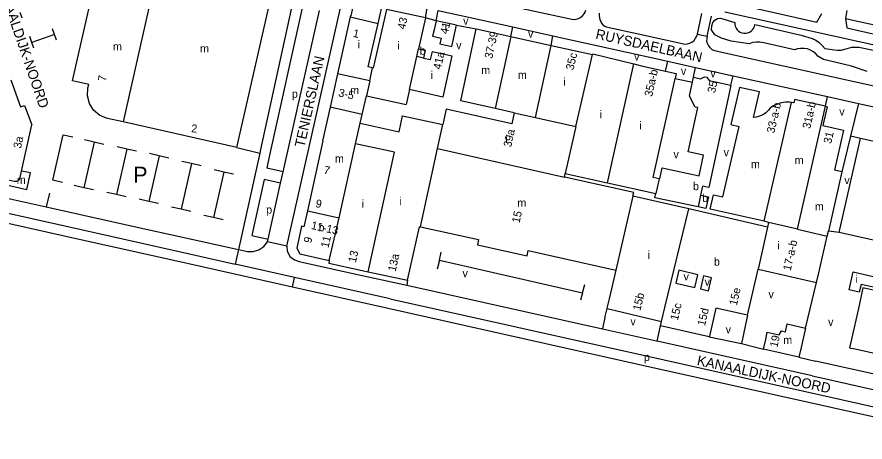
# Model space of a CAD drawing. Extents: x 161775 to 163181, y 382878 to 383925.
# Drawn here: x 162431.4 to 162855, y 382933.3 to 383145.8 of the extents above; entities that cross this region are included whole.
import ezdxf

# ---------------------------------------------------------------- set-up
doc = ezdxf.new("R2010")
doc.units = 0
for name, color, linetype in [('BLT_Basislijn', 7, 'Continuous'), ('BLT_Bebouwing', 7, 'Continuous'), ('BLT_Centroide', 7, 'Continuous'), ('BLT_Huisnummer', 7, 'Continuous'), ('BLT_Huisnummer_ tussenligend', 7, 'Continuous'), ('BLT_Huisnummer_reeks', 7, 'Continuous'), ('BLT_Onderdoorgang_en_onderverdeling', 7, 'Continuous'), ('BLT_Onderverdeling_panden', 7, 'Continuous'), ('BLT_Straatnaam', 7, 'Continuous'), ('BLT_Tekst_parkeren', 7, 'Continuous'), ('BLT_Vlakafsluiter', 7, 'Continuous')]:
    doc.layers.add(name, color=color, linetype=linetype)

msp = doc.modelspace()

# ---------------------------------------------------------------- linework, layer by layer
at = {"layer": 'BLT_Basislijn'}
for p, q in [((162566.26, 383031.23), (162594.26, 383156.08)), ((162784.39, 383153.59), (162830.91, 383143.16)), ((162434.05, 383145.12), (162433.05, 383148.01)), ((162564.33, 383068.3), (162582.43, 383149.04)), ((162635.42, 383145.31), (162636.27, 383150.17)), ((162640.7, 383143.89), (162641.79, 383148.96)), ((162641.79, 383148.96), (162679.07, 383140.76)), ((162771.26, 383137.23), (162773.42, 383147.42)), ((162784.93, 383148.36), (162891.25, 383124.81)), ((162830.91, 383143.16), (162833.45, 383147.54)), ((162845.94, 383148.91), (162845.21, 383145)), ((162640.7, 383143.89), (162635.42, 383145.31)), ((162776.15, 383136.2), (162778.26, 383146.17)), ((162845.21, 383145), (162845.8, 383140.33)), ((162450.21, 383136.99), (162449.21, 383139.88)), ((162650.92, 383141.62), (162660.77, 383139.78)), ((162678.08, 383135.99), (162679.07, 383140.76)), ((162679.07, 383140.76), (162699, 383136.37)), ((162845.8, 383140.33), (162891.01, 383129.91)), ((162438.85, 383133.03), (162437.85, 383135.92)), ((162450.21, 383136.99), (162438.85, 383133.03)), ((162451.21, 383134.1), (162450.21, 383136.99)), ((162698.23, 383131.52), (162699, 383136.37)), ((162699, 383136.37), (162756.42, 383123.72)), ((162439.86, 383130.15), (162438.85, 383133.03)), ((162755.23, 383118.72), (162756.42, 383123.72)), ((162756.42, 383123.72), (162770.34, 383120.56)), ((162769.28, 383115.66), (162770.34, 383120.56)), ((162770.34, 383120.56), (162789.06, 383116.4)), ((162760.14, 383114.98), (162768.74, 383113.12)), ((162788.02, 383111.6), (162789.06, 383116.4)), ((162789.06, 383116.4), (162836.25, 383105.92)), ((162835.18, 383101.09), (162836.25, 383105.92)), ((162836.25, 383105.92), (162851.63, 383102.5)), ((162851.63, 383102.5), (162847.74, 383086.09)), ((162851.63, 383102.5), (162942.75, 383082.35)), ((162470.02, 383083.16), (162465.19, 383084.26)), ((162847.74, 383086.09), (162843.43, 383068.33)), ((162852.66, 383085.03), (162847.74, 383086.09)), ((162470.02, 383083.16), (162464.85, 383060.38)), ((162474.85, 383082.07), (162470.02, 383083.16)), ((162486.32, 383079.73), (162481.16, 383056.95)), ((162486.32, 383079.73), (162481.49, 383080.82)), ((162491.16, 383078.63), (162486.32, 383079.73)), ((162541.22, 383080.46), (162552.67, 383077.71)), ((162502.35, 383076.34), (162497.18, 383053.54)), ((162502.35, 383076.34), (162497.52, 383077.44)), ((162507.18, 383075.25), (162502.35, 383076.34)), ((162552.67, 383077.71), (162542.09, 383029.58)), ((162518.58, 383072.43), (162513.42, 383049.66)), ((162518.58, 383072.43), (162513.75, 383073.53)), ((162523.42, 383071.34), (162518.58, 383072.43)), ((162534.69, 383068.24), (162529.52, 383045.47)), ((162534.69, 383068.24), (162529.85, 383069.34)), ((162539.52, 383067.15), (162534.69, 383068.24)), ((162564.33, 383068.3), (162556.13, 383070.15)), ((162563.08, 383062.73), (162564.33, 383068.3)), ((162563.08, 383062.73), (162554.9, 383064.56)), ((162556.78, 383034.64), (162563.08, 383062.73)), ((162464.85, 383060.38), (162460.02, 383061.48)), ((162469.69, 383059.29), (162464.85, 383060.38)), ((162481.16, 383056.95), (162476.33, 383058.05)), ((162447.68, 383057.71), (162445.97, 383050.83)), ((162485.99, 383055.85), (162481.16, 383056.95)), ((162497.18, 383053.54), (162492.35, 383054.64)), ((162502.01, 383052.45), (162497.18, 383053.54)), ((162513.42, 383049.66), (162508.59, 383050.75)), ((162518.25, 383048.56), (162513.42, 383049.66)), ((162454.27, 383036.43), (162408.54, 383046.67)), ((162529.52, 383045.47), (162524.69, 383046.56)), ((162534.35, 383044.37), (162529.52, 383045.47)), ((162842.07, 383038.01), (162836.68, 383038.69)), ((162556.49, 383033.36), (162556.78, 383034.64)), ((162642.37, 383024.13), (162641.25, 383019.66)), ((162642.37, 383024.13), (162643.26, 383028.15)), ((162642.37, 383024.13), (162713.83, 383007.82)), ((162570.05, 383015.6), (162540.44, 383022.24)), ((162569, 383010.71), (162539.34, 383017.36)), ((162569, 383010.71), (162570.05, 383015.6)), ((162617.86, 383004.88), (162570.05, 383015.6)), ((162626.45, 383014.14), (162626.1, 383011.62)), ((162713.83, 383007.82), (162714.95, 383012.07)), ((162825.23, 382990.27), (162830.73, 383012.95)), ((162616.77, 383000), (162569, 383010.71)), ((162713.83, 383007.82), (162712.94, 383004.25)), ((162743.84, 382971.6), (162616.77, 383000)), ((162724.96, 382995.6), (162723.84, 382989.86)), ((162796.2, 382996.64), (162793.27, 382982.52)), ((162751.22, 382983.74), (162752.85, 382991.45)), ((162828.51, 382966.37), (162751.22, 382983.74)), ((162777.18, 382985.82), (162793.27, 382982.52)), ((162793.27, 382982.52), (162804.26, 382979.72)), ((162821.94, 382975.72), (162830.29, 382973.75)), ((162921.78, 382953.42), (162830.29, 382973.75)), ((162828.51, 382966.37), (162836.21, 382964.67))]:
    msp.add_line(p, q, dxfattribs=at)
for points in [[(162573.92, 383175.56), (162573.88, 383175.03), (162553.06, 383079.48), (162552.67, 383077.71)], [(162623.11, 383163.75), (162628.94, 383162.12), (162688.36, 383149.02), (162708.45, 383144.63), (162709.5, 383144.51), (162710.74, 383144.62), (162711.87, 383144.96), (162712.88, 383145.5), (162713.83, 383146.28), (162714.61, 383147.26), (162715.11, 383148.16), (162715.55, 383149.22)], [(162574.02, 383150.93), (162557.55, 383076.64), (162556.13, 383070.15)], [(162722.17, 383147.6), (162722.14, 383146.48), (162722.28, 383145.37), (162722.56, 383144.3), (162722.93, 383143.41), (162723.36, 383142.67), (162724.01, 383141.85), (162724.95, 383141.15), (162725.72, 383140.83), (162742.41, 383137.13), (162763.68, 383132.44), (162764.95, 383132.23), (162766.23, 383132.3), (162767.42, 383132.63), (162768.51, 383133.19), (162769.55, 383134.05), (162770.36, 383135.12), (162770.9, 383136.19), (162771.26, 383137.23)], [(162855.96, 383118.55), (162848.2, 383121.23), (162834.23, 383124.48), (162831.47, 383126.16), (162830.52, 383127.24), (162829.24, 383128.3), (162827.74, 383129.17), (162826.16, 383129.75), (162824.49, 383130.06), (162822.72, 383130.07), (162821.26, 383129.85), (162819.75, 383129.38), (162804.37, 383132.9), (162802.5, 383133.2), (162800.67, 383133.21), (162798.85, 383132.94), (162797.05, 383132.38), (162788.09, 383133.74), (162783.33, 383135.19), (162779.9, 383136.79), (162778.23, 383139.27), (162778.42, 383141.4), (162778.92, 383142.96), (162779.88, 383144.16), (162781.28, 383144.96), (162782.83, 383145.19), (162789.95, 383143.06), (162789.95, 383142.14), (162790.12, 383141.18), (162790.53, 383140.19), (162791.09, 383139.36), (162791.79, 383138.63), (162792.6, 383138.14), (162793.4, 383137.8), (162794.39, 383137.59), (162795.37, 383137.58), (162796.38, 383137.77), (162797.31, 383138.16), (162798.03, 383138.63), (162798.72, 383139.28), (162799.28, 383140.06), (162799.69, 383140.97), (162799.91, 383141.96), (162823.09, 383136.59), (162828.55, 383135.01), (162830.43, 383134.1), (162832.09, 383132.97), (162833.58, 383131.57), (162834.85, 383129.96), (162841.02, 383129.23), (162843, 383129.24), (162844.92, 383129.72), (162848.34, 383130.72), (162851.9, 383130.73), (162883.7, 383124.12)], [(162845.21, 383145), (162888.44, 383135.52), (162891.49, 383135.34), (162893.44, 383136.06), (162895.21, 383138.05)], [(162776.15, 383136.2), (162775.9, 383135.02), (162775.85, 383133.65), (162776.21, 383132.34), (162776.73, 383131.33), (162777.43, 383130.45), (162778.26, 383129.73), (162779.33, 383129.14), (162780.48, 383128.78), (162883.38, 383106.08), (162965.14, 383087.99), (163007.97, 383078.56), (163008.98, 383078.42), (163010.25, 383078.46), (163011.48, 383078.75), (163012.65, 383079.28), (163013.67, 383080.01), (163014.5, 383080.9), (163015.2, 383082.01), (163015.59, 383082.99)], [(162454.11, 383063.05), (162449.28, 383064.14), (162454.45, 383086.92), (162459.28, 383085.83)], [(162554.9, 383064.56), (162548.73, 383036.48), (162556.78, 383034.64)], [(162409.92, 383058.89), (162445.97, 383050.83)], [(162409.64, 383051.55), (162455.36, 383041.31), (162517.55, 383027.38), (162540.44, 383022.24)], [(162445.97, 383050.83), (162496, 383039.63), (162508.07, 383036.95), (162542.09, 383029.58)], [(162539.34, 383017.36), (162516.45, 383022.5), (162454.27, 383036.43)], [(162542.09, 383029.58), (162546.54, 383028.56), (162549.34, 383028.53), (162552.28, 383029.3), (162554.77, 383031.05), (162556.49, 383033.36)], [(162566.26, 383031.23), (162566.42, 383028.9), (162567.76, 383025.95), (162570.07, 383024.36), (162572.31, 383023.56), (162600, 383017.42), (162626.1, 383011.62)], [(162626.1, 383011.62), (162723.84, 382989.86)], [(162617.86, 383004.88), (162744.93, 382976.48), (162872.01, 382948.08), (162916.01, 382938.15)], [(162725.99, 383000.06), (162725.05, 382996.08), (162724.96, 382995.6)], [(162723.84, 382989.86), (162750.84, 382983.83), (162751.22, 382983.74)], [(162914.91, 382933.28), (162870.92, 382943.21), (162743.84, 382971.6)], [(162836.21, 382964.67), (162836.84, 382964.53), (162894.26, 382951.48), (162916.67, 382946.71), (162918.58, 382946.29)]]:
    msp.add_lwpolyline(points, dxfattribs=at)
at = {"layer": 'BLT_Bebouwing'}
for p, q in [((162611.74, 383142.51), (162613.42, 383150.06)), ((162597.82, 383145.74), (162591.49, 383117.37)), ((162650.92, 383141.62), (162640.7, 383143.89)), ((162660.77, 383139.78), (162678.08, 383135.99)), ((162678.08, 383135.99), (162698.23, 383131.52)), ((162698.23, 383131.52), (162718.92, 383126.95)), ((162767.97, 383109.54), (162768.74, 383113.12)), ((162768.74, 383113.12), (162769.28, 383115.66)), ((162627.5, 383109.56), (162625.79, 383101.93)), ((162788.02, 383111.6), (162786.66, 383105.39)), ((162603.82, 383097.08), (162605.92, 383106.25)), ((162605.92, 383106.25), (162625.79, 383101.93)), ((162819.71, 383104.26), (162819.37, 383102.79)), ((162602.84, 383092.73), (162603.82, 383097.08)), ((162679.73, 383097.88), (162670.26, 383099.97)), ((162541.22, 383080.46), (162484.41, 383093.3)), ((162602.84, 383092.74), (162622.34, 383088.42)), ((162433.74, 383068.71), (162438.75, 383091.79)), ((162873.9, 383080.35), (162852.66, 383085.03)), ((162704.79, 383065.69), (162705.2, 383067.55)), ((162705.2, 383067.55), (162726.39, 383062.86)), ((162843.43, 383068.33), (162836.68, 383038.69)), ((162843.43, 383068.33), (162839.72, 383069.15)), ((162726.39, 383062.86), (162750.52, 383057.52)), ((162806.18, 383040.73), (162766.9, 383049.81)), ((162576.49, 383048.91), (162574.65, 383040.92)), ((162806.69, 383043.04), (162804.52, 383043.73)), ((162806.69, 383043.04), (162806.18, 383040.73)), ((162836.11, 383036.24), (162836.68, 383038.69)), ((162606.86, 383018.33), (162626.45, 383014.14)), ((162796.2, 382996.64), (162801.53, 383019.7)), ((162752.85, 382991.45), (162753.32, 382993.47)), ((162777.18, 382985.82), (162752.85, 382991.45)), ((162821.94, 382975.72), (162804.26, 382979.72)), ((162921.47, 382963.71), (162848.51, 382980.03))]:
    msp.add_line(p, q, dxfattribs=at)
for points in [[(162484.41, 383093.3), (162476.63, 383095.06), (162472.81, 383096.58), (162469.69, 383099.12), (162467.59, 383102.47), (162466.61, 383106.34), (162466.85, 383110.32), (162467.23, 383111.98), (162459.16, 383113.79), (162473.14, 383175.45), (162481.65, 383173.57), (162479.35, 383163.61), (162499.25, 383159.18)], [(162541.22, 383080.46), (162559.99, 383163.35), (162503.1, 383176.01), (162499.52, 383159.12), (162499.25, 383159.18)], [(162613.42, 383150.06), (162599.72, 383153.1), (162598.22, 383146.35), (162597.96, 383146.4), (162597.82, 383145.74)], [(162635.42, 383145.31), (162615.92, 383149.56), (162609.34, 383120.21), (162609.04, 383120.28)], [(162635.42, 383145.31), (162632.01, 383129.84)], [(162640.7, 383143.89), (162639.71, 383139.4), (162638.99, 383136.17), (162643.22, 383135.24), (162642.58, 383132.31), (162648.57, 383130.98), (162649.22, 383133.91), (162649.93, 383137.14), (162650.92, 383141.62)], [(162609.04, 383120.28), (162606.88, 383120.76), (162611.74, 383142.51)], [(162670.26, 383099.97), (162653.06, 383103.78), (162660.77, 383139.78)], [(162632.01, 383129.84), (162635.35, 383129.12), (162634.51, 383125.22)], [(162637.96, 383124.48), (162638.89, 383128.53), (162648.65, 383126.37), (162644.09, 383105.71)], [(162718.92, 383126.95), (162718.98, 383127.26), (162739.54, 383122.28)], [(162634.51, 383125.22), (162637.96, 383124.48)], [(162739.54, 383122.28), (162744, 383121.2), (162755.23, 383118.72)], [(162591.49, 383117.37), (162587.76, 383100.63)], [(162755.23, 383118.72), (162760.7, 383117.5), (162760.14, 383114.98)], [(162428.31, 383114.26), (162433.23, 383100.76), (162435.17, 383101.45), (162438.75, 383091.79)], [(162752.09, 383064.89), (162749.19, 383065.51), (162759.62, 383112.62), (162760.14, 383114.98)], [(162769.28, 383115.66), (162772.83, 383114.89), (162774.74, 383115.91), (162775.91, 383115.66), (162777.05, 383113.98), (162788.02, 383111.6)], [(162752.09, 383064.89), (162752.44, 383064.81), (162753.62, 383070.34), (162772.16, 383066.37), (162774.37, 383076.72), (162766.61, 383078.27), (162771.38, 383100.42), (162770.21, 383100.67), (162767.26, 383106.19), (162767.97, 383109.54)], [(162807.35, 383099.95), (162806.79, 383099.2), (162806.17, 383098.5), (162805.5, 383097.86), (162804.82, 383097.4), (162803.98, 383096.88), (162803.05, 383096.43), (162801.81, 383095.97), (162800.57, 383095.74), (162799.32, 383095.57), (162802.26, 383108.32), (162792.24, 383110.57), (162787.92, 383091.93), (162792.04, 383090.98)], [(162786.66, 383105.39), (162776.87, 383060.48), (162773.77, 383061.14), (162772.83, 383056.74)], [(162587.76, 383100.63), (162584.05, 383083.83), (162584.22, 383083.79), (162576.49, 383048.91)], [(162818.29, 383103.01), (162817.32, 383103.13), (162816.27, 383103.18), (162815.23, 383103.15), (162814.19, 383103.04), (162813.17, 383102.85), (162812.16, 383102.58), (162811.17, 383102.24), (162810.21, 383101.82), (162809.29, 383101.33), (162808.41, 383100.77), (162807.58, 383100.14), (162807.35, 383099.95)], [(162819.37, 383102.79), (162818.29, 383103.01)], [(162835.18, 383101.09), (162819.76, 383104.47), (162819.71, 383104.26)], [(162835.18, 383101.09), (162836.02, 383100.9), (162833.93, 383091.48), (162844.18, 383089.2), (162839.72, 383069.15)], [(162622.34, 383088.42), (162624.01, 383096.36), (162637.99, 383093.33)], [(162679.73, 383097.88), (162678.51, 383092.39), (162645.84, 383099.7), (162644.13, 383091.97)], [(162637.99, 383093.33), (162644.13, 383091.97)], [(162804.52, 383043.73), (162777.64, 383049.67), (162779.22, 383056.82), (162783.93, 383055.81), (162792.04, 383090.98)], [(162842.07, 383038.01), (162852.66, 383085.03)], [(162414.79, 383067.04), (162414.17, 383064.49), (162436.34, 383059.55), (162438.14, 383067.77), (162433.74, 383068.71)], [(162739.01, 383056.25), (162739.42, 383058.03), (162704.79, 383065.69)], [(162766.9, 383049.81), (162739.01, 383056.25)], [(162771.56, 383050.8), (162750.06, 383055.4), (162750.06, 383055.41), (162750.52, 383057.52)], [(162772.83, 383056.74), (162776.72, 383055.9), (162775.45, 383049.97), (162771.56, 383050.8)], [(162574.65, 383040.92), (162573.55, 383041.18), (162571.15, 383030.17)], [(162626.45, 383014.14), (162632.45, 383040.88), (162632.9, 383040.78)], [(162632.9, 383040.78), (162661.99, 383034.44), (162661.43, 383031.78), (162686.15, 383026.31), (162686.73, 383028.95), (162730.45, 383019.22)], [(162863.57, 383033.17), (162842.07, 383038.01)], [(162830.73, 383012.95), (162831.86, 383017.82), (162836.11, 383036.24)], [(162571.15, 383030.17), (162572.76, 383027.31), (162587.38, 383024.08)], [(162587.38, 383024.08), (162587.1, 383022.7), (162600, 383019.85), (162606.86, 383018.33)], [(162730.45, 383019.22), (162727.14, 383004.92), (162726.06, 383000.23), (162725.99, 383000.06)], [(162801.53, 383019.7), (162830.73, 383012.95)], [(162928.23, 382993.76), (162853.84, 383010.41), (162851.67, 383000), (162848.19, 382984.64)], [(162725.99, 383000.06), (162726.23, 383000), (162753.32, 382993.47)], [(162796.2, 382996.64), (162780.49, 383000.27), (162777.27, 382986.24), (162777.18, 382985.82)], [(162804.26, 382979.72), (162805.36, 382984.59), (162806.17, 382988.17), (162812.02, 382986.85), (162813.3, 382988.83), (162815.17, 382988.41), (162816.06, 382992.34), (162825.23, 382990.27)], [(162825.23, 382990.27), (162823.04, 382980.6), (162821.94, 382975.72)], [(162848.19, 382984.64), (162847.21, 382980.32), (162848.51, 382980.03)]]:
    msp.add_lwpolyline(points, dxfattribs=at)
for points in [[(162761.98, 383019.14), (162760.49, 383012.67), (162770.02, 383010.47), (162771.5, 383016.94)], [(162774.3, 383016.29), (162772.81, 383009.83), (162776.8, 383008.91), (162778.29, 383015.37)], [(162847.03, 383009.29), (162849.06, 383018.28), (162866.27, 383014.4), (162865.12, 383009.31), (162852.99, 383011.97), (162852.12, 383008.14)]]:
    msp.add_lwpolyline(points, close=True, dxfattribs=at)
at = {"layer": 'BLT_Onderdoorgang_en_onderverdeling'}
msp.add_lwpolyline([(162414.79, 383067.04), (162430, 383063.64), (162431.31, 383063.68), (162432.43, 383064.41), (162433.05, 383065.55), (162433.74, 383068.71)], dxfattribs=at)
at = {"layer": 'BLT_Onderverdeling_panden'}
for p, q in [((162499.25, 383159.18), (162484.41, 383093.3)), ((162597.82, 383145.74), (162611.74, 383142.51)), ((162678.08, 383135.99), (162670.26, 383099.97)), ((162690.43, 383095.51), (162698.23, 383131.52)), ((162627.5, 383109.56), (162631.18, 383125.94)), ((162634.51, 383125.22), (162631.18, 383125.94)), ((162710.45, 383091.08), (162718.92, 383126.95)), ((162726.39, 383062.86), (162739.54, 383122.28)), ((162607.66, 383113.82), (162591.49, 383117.37)), ((162607.66, 383113.82), (162609.04, 383120.28)), ((162607.66, 383113.82), (162605.92, 383106.25)), ((162644.09, 383105.71), (162627.5, 383109.56)), ((162603.82, 383097.08), (162587.76, 383100.63)), ((162804.52, 383043.73), (162818.29, 383103.01)), ((162821.32, 383039.66), (162835.18, 383101.09)), ((162679.73, 383097.88), (162690.43, 383095.51)), ((162600.51, 383082.38), (162602.84, 383092.74)), ((162641.45, 383079.98), (162644.13, 383091.97)), ((162690.43, 383095.51), (162710.45, 383091.08)), ((162710.45, 383091.08), (162705.2, 383067.55)), ((162632.9, 383040.78), (162641.45, 383079.98)), ((162641.45, 383079.98), (162704.79, 383065.69)), ((162752.09, 383064.89), (162750.52, 383057.52)), ((162739.01, 383056.25), (162730.45, 383019.22)), ((162772.83, 383056.74), (162771.56, 383050.8)), ((162755.2, 383001.28), (162766.9, 383049.81)), ((162576.49, 383048.91), (162592.27, 383045.42)), ((162587.38, 383024.08), (162592.27, 383045.42)), ((162821.32, 383039.66), (162806.69, 383043.04)), ((162806.18, 383040.73), (162801.53, 383019.7)), ((162821.32, 383039.66), (162836.11, 383036.24)), ((162753.32, 382993.47), (162755.2, 383001.28))]:
    msp.add_line(p, q, dxfattribs=at)
for points in [[(162631.18, 383125.94), (162632.01, 383129.84)], [(162592.27, 383045.42), (162600.51, 383082.38)], [(162606.86, 383018.33), (162619.98, 383078.11), (162600.51, 383082.38)]]:
    msp.add_lwpolyline(points, dxfattribs=at)
at = {"layer": 'BLT_Vlakafsluiter'}
for p, q in [((162771.26, 383137.23), (162776.15, 383136.2)), ((162566.26, 383031.23), (162556.49, 383033.36)), ((162542.09, 383029.58), (162540.44, 383022.24))]:
    msp.add_line(p, q, dxfattribs=at)

# ---------------------------------------------------------------- texts
at = {"layer": 'BLT_Centroide'}
for s, p in [('i', (162644.96, 383138.91)), ('v', (162654.24, 383141.83)), ('v', (162686.64, 383135.43)), ('i', (162601.56, 383130.02)), ('m', (162479.36, 383129.02)), ('m', (162522.84, 383128.02)), ('i', (162621.39, 383129.53)), ('b', (162632.53, 383126.91)), ('v', (162650.74, 383129.62)), ('v', (162739.64, 383123.93)), ('i', (162638.07, 383114.69)), ('m', (162663.29, 383117.22)), ('m', (162681.58, 383114.79)), ('v', (162763, 383116.81)), ('v', (162777.74, 383115.65)), ('i', (162704.22, 383111.34)), ('m', (162597.83, 383107.17)), ('p', (162568.72, 383105.36)), ('i', (162722.38, 383095.09)), ('v', (162842.08, 383096.46)), ('i', (162742.24, 383089.57)), ('i', (162675.31, 383082.69)), ('v', (162784.34, 383076.11)), ('m', (162590.2, 383072.97)), ('v', (162759.3, 383075.11)), ('m', (162819.84, 383072.23)), ('m', (162797.97, 383070.17)), ('m', (162431.31, 383062.34)), ('b', (162769.05, 383059.2)), ('v', (162844.64, 383062.19)), ('i', (162603.55, 383050.39)), ('i', (162622.28, 383051.67)), ('m', (162681.34, 383050.91)), ('b', (162773.61, 383053.26)), ('p', (162555.84, 383047.46)), ('m', (162829.91, 383049.07)), ('b', (162582, 383038.59)), ('i', (162811.17, 383029.59)), ('i', (162746.45, 383024.83)), ('b', (162779.52, 383021.45)), ('v', (162653.94, 383015.65)), ('v', (162764.35, 383014.05)), ('i', (162850.21, 383012.73)), ('v', (162774.83, 383011.41)), ('v', (162806.76, 383005.16)), ('v', (162737.77, 382991.6)), ('v', (162785.36, 382987.61)), ('v', (162836.52, 382991.31)), ('m', (162814.13, 382982.28)), ('p', (162744.51, 382973.77))]:
    msp.add_text(s, height=4, dxfattribs=at).set_placement(p)
at = {"layer": 'BLT_Huisnummer'}
for s, rotation, p in [('43', 77.5196, (162625.22, 383139.28)), ('1', 348.059, (162598.96, 383135.85)), ('41', 77.5294, (162646.58, 383136.91)), ('41a', 77.5173, (162643.1, 383119.2)), ('35c', 76.7166, (162709.29, 383118.92)), ('7', 82.926, (162475.8, 383113.44)), ('35', 77.7596, (162780.05, 383107.47)), ('2', 354.5472, (162518.31, 383088.18)), ('39a', 77.4343, (162678.21, 383080.41)), ('31', 76.9854, (162838.03, 383082.12)), ('15', 77.5315, (162682.39, 383042.51)), ('13', 77.519, (162600.64, 383022.72)), ('13a', 77.519, (162620.5, 383018.24)), ('15b', 76.439, (162742.74, 382998.67))]:
    msp.add_text(s, height=4, rotation=rotation, dxfattribs=at).set_placement(p)
at = {"layer": 'BLT_Huisnummer_ tussenligend'}
msp.add_text('35a-b', height=4, rotation=77.5192, dxfattribs=at).set_placement((162748.62, 383105.68))
at = {"layer": 'BLT_Huisnummer_reeks'}
for s, rotation, p in [('37-39', 77.5202, (162668.74, 383124.66)), ('3-5', 347.6862, (162591.7, 383106.12)), ('33-a-b', 76.9213, (162809.61, 383087.41)), ('31a-b', 77.4841, (162827.54, 383089.61)), ('3a', 78.7218, (162433.42, 383079.82)), ('7', 347.6143, (162584.34, 383067.53)), ('9', 347.6143, (162580.24, 383050.79)), ('11-13', 347.521, (162578.06, 383039.84)), ('9', 77.5181, (162578.35, 383032.47)), ('11', 77.3182, (162586.96, 383030.09)), ('17-a-b', 77.2562, (162817.82, 383018.67)), ('15e', 77.0664, (162790.92, 383001.25)), ('15c', 76.4396, (162761.44, 382993.82)), ('15d', 77.0664, (162775.02, 382991.07)), ('19', 77.2562, (162811.18, 382980.33))]:
    msp.add_text(s, height=4, rotation=rotation, dxfattribs=at).set_placement(p)
at = {"layer": 'BLT_Straatnaam'}
for s, rotation, p in [('KANAALDIJK-NOORD', 288.9449, (162420.75, 383163.99)), ('RUYSDAELBAAN', 347.3003, (162720.08, 383134.97)), ('TENIERSLAAN', 77.4446, (162574.94, 383080.28)), ('KANAALDIJK-NOORD', 347.9449, (162770.73, 382971.8))]:
    msp.add_text(s, height=5, rotation=rotation, dxfattribs=at).set_placement(p)
at = {"layer": 'BLT_Tekst_parkeren'}
msp.add_text('P', height=8, dxfattribs=at).set_placement((162489.48, 383062.9))

doc.saveas('drawing.dxf')
